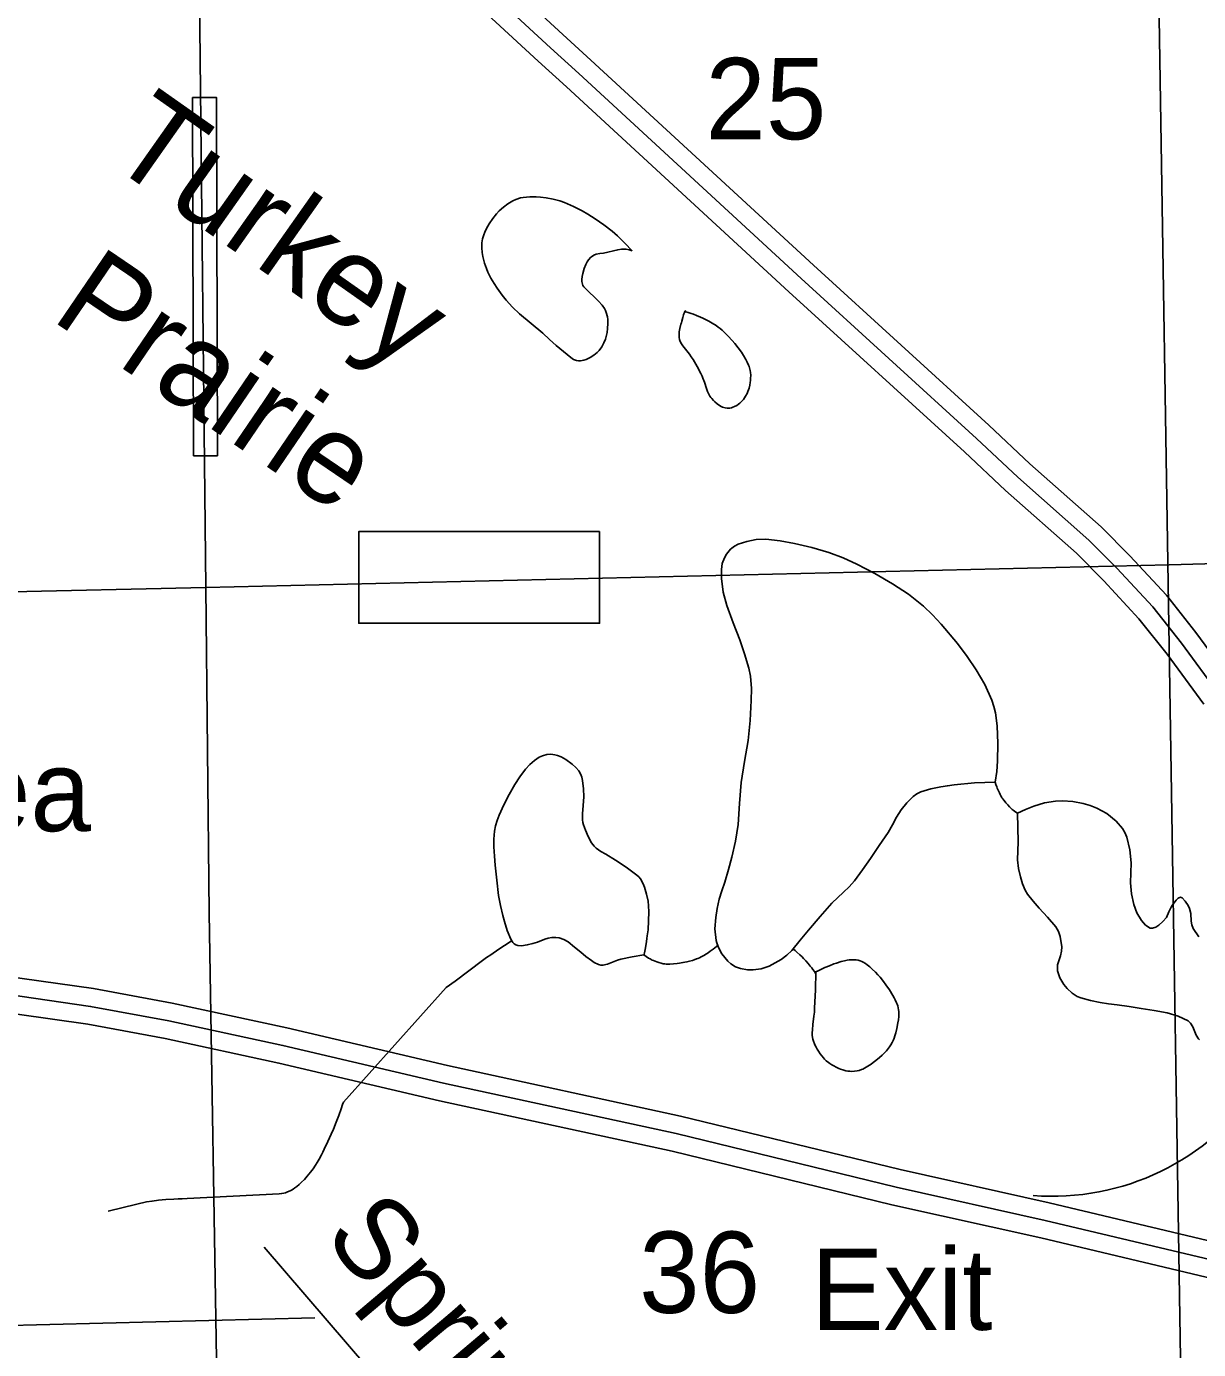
# Model space of a CAD drawing. Extents: x 2480962 to 2688785, y 277103 to 599240.
# Drawn here: x 2511091 to 2517578, y 464805 to 472131 of the extents above; entities that cross this region are included whole.
import ezdxf

# ---------------------------------------------------------------- set-up
doc = ezdxf.new("R2010")
doc.units = 0
for name, color, linetype in [('Interstate Divided Highway Outline and Fill', 7, 'Continuous'), ('Interstate Highway Center Lines', 7, 'Continuous'), ('Interstate Ramps', 7, 'Continuous'), ('Lakes and Ponds', 7, 'Continuous'), ('Level 31', 7, 'Continuous'), ('Local Roads Improved', 7, 'Continuous'), ('Local Roads Paved', 7, 'Continuous'), ('Local Roads Related Text', 7, 'Continuous'), ('Narrow River Creek and Branch and Slough', 7, 'Continuous'), ('Roadshields County Roads', 7, 'Continuous'), ('Section Lines', 7, 'Continuous'), ('Section Numbers', 7, 'Continuous'), ('Swamps', 7, 'Continuous'), ('Swamps Text', 7, 'Continuous'), ('Township and Range lines', 7, 'Continuous')]:
    doc.layers.add(name, color=color, linetype=linetype)

msp = doc.modelspace()

# ---------------------------------------------------------------- linework, layer by layer
at = {"layer": 'Interstate Divided Highway Outline and Fill'}
for points in [[(2517774.796, 468488.459), (2517562.942, 468776.448), (2517400.298, 468982.242), (2517198.182, 469200.925), (2517038.693, 469360.414), (2516644.524, 469708.977), (2516417.708, 469922.832), (2515445.973, 470810.068), (2514214.866, 471943.726), (2514058.983, 472086.619), (2513003.106, 473061.274)], [(2512867.937, 472913.865), (2513923.582, 471939.423), (2514079.554, 471796.448), (2515310.806, 470662.657), (2516281.671, 469776.215), (2516509.644, 469561.269), (2516901.61, 469214.654), (2517053.977, 469062.287), (2517248.177, 468852.169), (2517403.886, 468655.15), (2517607.839, 468377.901)], [(2518232.087, 465265.703), (2516750.735, 465618.024), (2515926.62, 465802.05), (2514709.797, 466098.25), (2513420.791, 466378.469), (2512532.287, 466586.587), (2511897.706, 466723.142), (2511462.066, 466803.817), (2511067.455, 466860.19), (2509939.292, 467012.212), (2508499.229, 467228.221), (2505938.39, 467604.344), (2504354.142, 467852.383)], [(2504323.206, 467654.79), (2505908.39, 467406.605), (2508469.863, 467030.388), (2509911.102, 466814.203), (2511039.958, 466662.087), (2511429.701, 466606.41), (2511858.451, 466527.011), (2512488.44, 466391.444), (2513376.739, 466183.374), (2514664.896, 465903.34), (2515881.171, 465607.273), (2516705.801, 465423.132), (2518185.786, 465071.136)]]:
    msp.add_lwpolyline(points, dxfattribs=at)
at = {"layer": 'Interstate Highway Center Lines'}
for points in [[(2512935.521, 472987.569), (2513991.282, 472013.021), (2514147.21, 471870.087), (2515378.389, 470736.363), (2516349.689, 469849.524), (2516577.084, 469635.123), (2516970.152, 469287.534), (2517126.079, 469131.606), (2517324.238, 468917.206), (2517483.414, 468715.799), (2517691.318, 468433.18)], [(2504338.674, 467753.586), (2505923.39, 467505.474), (2508484.546, 467129.305), (2509925.197, 466913.207), (2511053.706, 466761.138), (2511445.883, 466705.113), (2511878.078, 466625.077), (2512510.364, 466489.016), (2513398.765, 466280.922), (2514687.347, 466000.795), (2515903.896, 465704.661), (2516728.268, 465520.578), (2518208.937, 465168.419)]]:
    msp.add_lwpolyline(points, dxfattribs=at)
at = {"layer": 'Interstate Ramps'}
msp.add_arc((2516768.808, 467029.953), 1375.834, 265.5315583, 26.6383169, dxfattribs=at)
at = {"layer": 'Lakes and Ponds'}
for points in [[(2516451.928, 467947.228), (2516460.62, 468005.301), (2516465.837, 468063.573), (2516467.646, 468161.136), (2516462.576, 468258.784), (2516453.305, 468330.495), (2516445.113, 468365.833), (2516433.783, 468400.782), (2516394.461, 468487.081), (2516346.44, 468568.161), (2516296.654, 468642.382), (2516243.601, 468714.162), (2516154.092, 468822.215), (2516106.187, 468873.3), (2516055.182, 468922.023), (2515972.5, 468988.105), (2515884.021, 469045.738), (2515786.478, 469101.559), (2515686.71, 469153.173), (2515610.574, 469188.516), (2515532.367, 469219.126), (2515437.721, 469246.689), (2515341.309, 469268.615), (2515261.896, 469283.074), (2515182.387, 469292.269), (2515129.682, 469290.287), (2515076.91, 469279.9), (2515030.314, 469265.274), (2515008.665, 469253.311), (2514987.809, 469236.148), (2514965.685, 469210.223), (2514953.308, 469189.784), (2514941.287, 469157.772), (2514936.833, 469124.443), (2514937.637, 469074.249), (2514946.762, 468998.254), (2514966.595, 468924.409), (2515002.7, 468830.028), (2515038.442, 468735.654), (2515065.291, 468657.997), (2515088.631, 468578.191), (2515097.275, 468533.402), (2515102.754, 468466.194), (2515102.192, 468398.989), (2515096.122, 468288.005), (2515084.764, 468177.034), (2515065.356, 468060.43), (2515046.379, 467944.162), (2515037.868, 467827.952), (2515029.126, 467711.655), (2515015.215, 467621.071), (2514995.144, 467531.635), (2514975.618, 467462.505), (2514955.173, 467393.731), (2514940.135, 467346.023), (2514925.064, 467298.218), (2514913.557, 467248.217), (2514905.608, 467197.611), (2514901.289, 467134.436), (2514907.722, 467070.987), (2514916.607, 467039.529), (2514939.474, 466996.42), (2514973.054, 466956.005), (2514989.13, 466941.444), (2515014.754, 466925.287), (2515042.434, 466914.978), (2515081.584, 466908.011), (2515111.992, 466907.126), (2515157.521, 466913.102), (2515200.738, 466928.256), (2515268.557, 466965.476), (2515299.114, 466988.123), (2515326.112, 467014.853), (2515372.79, 467071.161), (2515419.35, 467127.285), (2515483.91, 467202.492), (2515548.95, 467277.284), (2515612.339, 467338.158), (2515644.49, 467368.147), (2515673.708, 467400.813), (2515718.429, 467461.672), (2515761.486, 467523.705), (2515810.944, 467595.503), (2515859.478, 467667.884), (2515883.074, 467710.129), (2515905.612, 467753.117), (2515932.107, 467794.205), (2515962.4, 467833.257), (2515997.903, 467868.234), (2516018.28, 467882.091), (2516040.67, 467892.657), (2516095.475, 467909.327), (2516151.166, 467920.944), (2516187.955, 467927.459), (2516224.948, 467932.769), (2516338.382, 467943.222), (2516451.928, 467947.228)], [(2514507.473, 466990.217), (2514510.023, 466994.035), (2514512.221, 467001.48), (2514514.121, 467010.51), (2514517.393, 467030.377), (2514522.182, 467064.645), (2514524.527, 467081.299), (2514526.84, 467096.101), (2514531.262, 467129.127), (2514534.387, 467178.672), (2514535.203, 467228.182), (2514533.879, 467262.645), (2514530.848, 467288.348), (2514523.139, 467326.732), (2514511.78, 467364.996), (2514504.203, 467384.289), (2514489.15, 467410.807), (2514479.568, 467422.5), (2514468.373, 467432.857), (2514410.162, 467475.547), (2514350.744, 467515.274), (2514297.022, 467547.512), (2514270.096, 467563.777), (2514243.945, 467582.045), (2514233.01, 467591.757), (2514217.281, 467611.388), (2514199.312, 467645.207), (2514184.161, 467681.289), (2514173.218, 467709.808), (2514169.377, 467724.264), (2514167.343, 467739.052), (2514167.534, 467770.75), (2514172.422, 467818.306), (2514175.793, 467865.858), (2514174.286, 467910.665), (2514169.012, 467955.459), (2514164.434, 467975.251), (2514159.233, 467989.223), (2514147.75, 468009.237), (2514130.799, 468028.687), (2514111.588, 468046.058), (2514076.771, 468071.722), (2514050.097, 468086.308), (2514030.023, 468094.228), (2514015.031, 468098.304), (2513992.805, 468101.171), (2513971.085, 468099.825), (2513946.842, 468093.064), (2513928.643, 468084.652), (2513901.972, 468067.382), (2513876.878, 468045.43), (2513851.955, 468018.194), (2513821.283, 467976.773), (2513794.206, 467933.18), (2513762.374, 467877.871), (2513732.665, 467821.294), (2513706.465, 467764.289), (2513695.645, 467734.934), (2513687.059, 467704.404), (2513681.618, 467675.349), (2513677.899, 467631.755), (2513678.432, 467588.15), (2513681.38, 467538.073), (2513685.39, 467487.997), (2513693.87, 467403.608), (2513704.057, 467319.438), (2513714.205, 467264), (2513727.039, 467209.004), (2513735.823, 467175.587), (2513751.999, 467126.517), (2513771.504, 467077.831), (2513782.135, 467059.356), (2513789.473, 467051.904), (2513798.446, 467046.629), (2513810.007, 467043.17), (2513830.849, 467041.581), (2513862.603, 467046.208), (2513893.447, 467053.541), (2513919.738, 467061.588), (2513959.129, 467077.099), (2513978.836, 467083.441), (2513998.572, 467087.014), (2514021.446, 467086.976), (2514038.931, 467084.29), (2514064.731, 467075.903), (2514088.818, 467062.18), (2514124.593, 467033.757), (2514158.462, 467005.324), (2514187.387, 466981.989), (2514217.364, 466958.84), (2514232.375, 466948.706), (2514256.547, 466937.074), (2514268.919, 466934.029), (2514281.198, 466933.55), (2514306.011, 466938.883), (2514343.274, 466953.913), (2514362.063, 466961.408), (2514381.041, 466966.933), (2514443.768, 466980.161), (2514507.473, 466990.217)], [(2516576.338, 467775.209), (2516620.087, 467796.025), (2516665.526, 467813.687), (2516725.659, 467831.776), (2516786.588, 467842.156), (2516824.777, 467843.792), (2516882.535, 467839.395), (2516940.05, 467828.963), (2516977.828, 467818.489), (2517014.448, 467803.855), (2517070.515, 467772.539), (2517121.336, 467731.809), (2517157.001, 467690.891), (2517170.544, 467668.073), (2517180.944, 467643.116), (2517198.075, 467572.418), (2517204.454, 467501.027), (2517202.598, 467445.577), (2517201.022, 467390.14), (2517206.708, 467329.409), (2517218.896, 467269.065), (2517236.002, 467223.227), (2517262.656, 467180.1), (2517284.989, 467154.574), (2517310.906, 467138.709), (2517322.397, 467137.871), (2517340.85, 467144.074), (2517358.185, 467155.355), (2517381.004, 467175.442), (2517399.742, 467198.29), (2517414.082, 467229.878), (2517430.38, 467262.147), (2517453.669, 467292.954), (2517465.453, 467304.837), (2517477.131, 467310.448), (2517488.065, 467306.776), (2517504.315, 467287.852), (2517520.186, 467263.692), (2517528.608, 467247.991), (2517535.358, 467219.552), (2517537.78, 467176.83), (2517540.935, 467156.504), (2517548.715, 467137.522), (2517579.903, 467089.734)], [(2517583.348, 466520.95), (2517576.972, 466525.277), (2517565.371, 466546.728), (2517545.463, 466592.721), (2517533.692, 466612.738), (2517520.285, 466625.114), (2517464.353, 466651.535), (2517403.272, 466670.599), (2517331.812, 466683.167), (2517260.199, 466694.525), (2517193.987, 466703.929), (2517127.779, 466713.358), (2517080.092, 466720.377), (2517032.426, 466727.55), (2516979.093, 466737.848), (2516926.332, 466752.114), (2516905.511, 466760.501), (2516877.561, 466778.979), (2516851.493, 466803.601), (2516831.939, 466826.734), (2516810.027, 466863.315), (2516796.992, 466902.936), (2516797.711, 466935.921), (2516813.553, 466985.738), (2516820.222, 467010.595), (2516821.202, 467035.291), (2516811.946, 467092.402), (2516802.674, 467120.022), (2516787.655, 467145.542), (2516741.934, 467198.83), (2516696.086, 467249.517), (2516663.272, 467287.941), (2516631.372, 467327.567), (2516617.876, 467349.225), (2516603.576, 467384.695), (2516592.807, 467421.899), (2516580.947, 467468.993), (2516575.373, 467516.594), (2516577.135, 467566.754), (2516578.981, 467616.929), (2516578.451, 467696.073), (2516576.338, 467775.209)], [(2515460.383, 466896.51), (2515472.422, 466903.114), (2515493.804, 466913.58), (2515510.085, 466920.73), (2515534.869, 466930.748), (2515560.049, 466940.443), (2515574.174, 466945.65), (2515599.453, 466953.72), (2515618.676, 466958.546), (2515633.13, 466961.276), (2515643.942, 466962.737), (2515660.044, 466963.862), (2515675.916, 466963.546), (2515682.422, 466962.869), (2515694.466, 466960.447), (2515704.828, 466957.188), (2515713.751, 466953.539), (2515721.444, 466949.787), (2515734.632, 466942.094), (2515744.283, 466935.495), (2515758.347, 466924.485), (2515771.886, 466912.422), (2515789.345, 466895.238), (2515803.481, 466880.106), (2515815.097, 466866.741), (2515834.052, 466842.953), (2515847.388, 466824.672), (2515866.523, 466796.325), (2515885.29, 466766.602), (2515893.58, 466752.644), (2515899.272, 466742.105), (2515906.747, 466725.934), (2515909.923, 466717.592), (2515912.672, 466709.021), (2515915.508, 466697.398), (2515917.208, 466687.085), (2515918.152, 466677.979), (2515918.719, 466661.931), (2515918.355, 466649.864), (2515916.778, 466631.837), (2515914.259, 466614.052), (2515908.415, 466582.634), (2515902.732, 466559.384), (2515897.423, 466542.17), (2515892.721, 466529.404), (2515888.732, 466519.919), (2515881.926, 466505.847), (2515874.024, 466491.977), (2515867.355, 466481.787), (2515861.246, 466473.391), (2515849.959, 466459.649), (2515841.009, 466449.949), (2515826.829, 466435.999), (2515811.777, 466422.299), (2515792.239, 466405.544), (2515777.462, 466393.907), (2515766.041, 466385.641), (2515747.957, 466373.891), (2515738.332, 466368.275), (2515728.224, 466362.809), (2515719.745, 466358.708), (2515712.286, 466355.597), (2515699.173, 466351.208), (2515689.312, 466348.78), (2515674.527, 466346.496), (2515659.813, 466345.8), (2515647.123, 466346.366), (2515636.038, 466347.655), (2515626.354, 466349.376), (2515609.437, 466353.676), (2515596.775, 466357.938), (2515587.292, 466361.697), (2515573.09, 466368.209), (2515558.913, 466375.73), (2515547.35, 466382.585), (2515537.908, 466388.749), (2515530.11, 466394.335), (2515517.363, 466404.712), (2515508.434, 466413.141), (2515502.023, 466419.909), (2515492.766, 466430.898), (2515483.81, 466443.046), (2515474.51, 466456.926), (2515466.943, 466469.141), (2515460.862, 466479.9), (2515456.025, 466489.382), (2515452.21, 466497.738), (2515446.586, 466512.519), (2515443.35, 466523.753), (2515441.534, 466532.274), (2515439.877, 466545.222), (2515439.61, 466558.391), (2515440.584, 466575.552), (2515443.625, 466605.575), (2515449.322, 466650.645), (2515451.702, 466673.221), (2515453.167, 466695.84), (2515457.134, 466796.164), (2515460.383, 466896.51)]]:
    msp.add_lwpolyline(points, dxfattribs=at)
at = {"layer": 'Level 31'}
for points in [[(2512010.347, 471738.624), (2512141.744, 471738.624), (2512147.538, 469754.363), (2512016.141, 469754.363)], [(2514262.874, 469334.32), (2512930.129, 469334.32), (2512930.129, 468827.162), (2514262.874, 468827.162)]]:
    msp.add_lwpolyline(points, close=True, dxfattribs=at)
at = {"layer": 'Local Roads Improved'}
msp.add_line((2506658.904, 464829.823), (2512687.427, 464981.703), dxfattribs=at)
at = {"layer": 'Local Roads Paved'}
msp.add_lwpolyline([(2512405.688, 465372.465), (2513441.526, 464166.454), (2514003.838, 463515.356), (2514714.127, 462686.686), (2514995.283, 462398.131), (2515078.899, 462317.349), (2515456.239, 462058.39), (2516031.121, 461717.438), (2516208.693, 461628.652), (2516874.589, 461406.686), (2517503.49, 461199.519)], dxfattribs=at)
at = {"layer": 'Narrow River Creek and Branch and Slough'}
for points in [[(2514442.345, 470889.184), (2514403.472, 470932.062), (2514361.694, 470972.237), (2514332.293, 470997.318), (2514286.4, 471032.203), (2514238.606, 471065.116), (2514197.62, 471091.279), (2514166.41, 471109.55), (2514118.302, 471134.732), (2514067.974, 471157.176), (2514043.178, 471165.854), (2514005.382, 471175.028), (2513967.162, 471181.83), (2513935.649, 471186.255), (2513911.773, 471188.256), (2513875.883, 471188.563), (2513840.289, 471184.925), (2513825.327, 471181.773), (2513800.145, 471173.423), (2513781.984, 471164.99), (2513755.684, 471149.24), (2513730.234, 471130.257), (2513707.282, 471109.837), (2513692.162, 471093.917), (2513671.705, 471068.203), (2513652.493, 471039.202), (2513637.444, 471012.897), (2513627.91, 470993.052), (2513621.979, 470978.104), (2513615.385, 470955.586), (2513611.993, 470932.955), (2513611.459, 470904.914), (2513613.318, 470880.128), (2513616.65, 470858.316), (2513626.115, 470820.044), (2513636.077, 470791.406), (2513645.064, 470770.049), (2513660.834, 470738.339), (2513679.175, 470707.178), (2513695.18, 470682.693), (2513723.615, 470642.948), (2513745.698, 470615.361), (2513780.824, 470576.803), (2513819.345, 470540.707), (2513883.878, 470486.525), (2513947.98, 470432.092), (2513985.535, 470398.453), (2514023.083, 470364.776), (2514062.517, 470330.76), (2514103.47, 470297.551), (2514118.948, 470288.062), (2514135.43, 470282.268), (2514146.938, 470280.522), (2514157.241, 470280.45), (2514175.597, 470283.31), (2514189.467, 470287.704), (2514210.092, 470297.423), (2514230.078, 470310.283), (2514248.655, 470325.544), (2514260.239, 470337.575), (2514274.77, 470357.278), (2514287.042, 470379.871), (2514295.159, 470399.64), (2514299.714, 470414.509), (2514304.387, 470436.89), (2514306.85, 470459.375), (2514308.173, 470487.121), (2514307.694, 470508.184), (2514305.904, 470523.948), (2514300.016, 470547.278), (2514295.285, 470558.7), (2514289.152, 470569.898), (2514276.605, 470587.701), (2514256.331, 470610.538), (2514235.267, 470632.301), (2514205.473, 470660.239), (2514190.388, 470674.153), (2514176.188, 470689.338), (2514170.978, 470697.12), (2514167.765, 470704.637), (2514164.77, 470718.92), (2514164.375, 470730.17), (2514166.076, 470747.107), (2514169.672, 470763.111), (2514178.379, 470791.926), (2514186.824, 470813.324), (2514194.827, 470828.496), (2514202.02, 470839.061), (2514215.097, 470853.125), (2514222.809, 470859.171), (2514231.39, 470864.446), (2514244.434, 470869.768), (2514264.196, 470873.502), (2514284.04, 470875.907), (2514363.338, 470894.857), (2514383.293, 470897.958), (2514398.205, 470898.743), (2514409.338, 470898.212), (2514425.927, 470895.239), (2514442.345, 470889.184)], [(2514738.621, 470551.241), (2514738.437, 470553.232), (2514738.172, 470554.666), (2514737.435, 470556.143), (2514736.5, 470556.093), (2514735.436, 470554.909), (2514734.293, 470552.903), (2514733.112, 470550.319), (2514731.922, 470547.348), (2514729.523, 470540.57), (2514727.299, 470533.623), (2514723.306, 470520.051), (2514717.663, 470499.187), (2514715.277, 470489.893), (2514714.249, 470485.807), (2514713.353, 470482.199), (2514707.557, 470458.088), (2514704.171, 470439.725), (2514702.848, 470426.045), (2514702.826, 470415.941), (2514703.476, 470408.496), (2514705.702, 470397.608), (2514707.448, 470392.316), (2514709.657, 470387.14), (2514716.897, 470373.774), (2514724.125, 470362.632), (2514738.119, 470343.971), (2514760.144, 470316.657), (2514770.586, 470302.671), (2514780.007, 470288.077), (2514802.293, 470249.179), (2514823.59, 470209.664), (2514830.13, 470195.765), (2514835.134, 470183.323), (2514842.88, 470161.118), (2514854.058, 470127.433), (2514860.387, 470110.733), (2514867.79, 470094.319), (2514873.047, 470084.812), (2514878.218, 470076.989), (2514883.156, 470070.494), (2514892.669, 470059.832), (2514900.482, 470052.357), (2514913.189, 470041.845), (2514926.957, 470032.006), (2514935.509, 470027.02), (2514943.448, 470023.538), (2514950.648, 470021.171), (2514957.079, 470019.623), (2514968.464, 470018.1), (2514976.972, 470017.956), (2514983.257, 470018.414), (2514992.412, 470020.016), (2515001.091, 470022.726), (2515009.126, 470026.149), (2515022.614, 470033.389), (2515032.238, 470039.935), (2515039.175, 470045.51), (2515049.118, 470055.005), (2515058.496, 470065.934), (2515065.529, 470075.565), (2515070.971, 470084.03), (2515079.031, 470098.981), (2515083.971, 470110.356), (2515089.84, 470127.767), (2515094.152, 470145.709), (2515096.538, 470159.346), (2515098.068, 470171.525), (2515098.911, 470182.305), (2515099.095, 470201.277), (2515098, 470215.453), (2515096.4, 470225.973), (2515092.619, 470241.451), (2515090.058, 470249.008), (2515087.019, 470256.415), (2515079.304, 470272.728), (2515072.115, 470286.571), (2515058.578, 470309.985), (2515047.646, 470327.003), (2515030.04, 470351.936), (2515011.034, 470376.491), (2514996.851, 470393.109), (2514974.59, 470416.413), (2514951.868, 470438.804), (2514940.785, 470449.083), (2514929.597, 470458.42), (2514918.503, 470466.893), (2514907.644, 470474.576), (2514886.334, 470488.259), (2514866.97, 470499.407), (2514849.728, 470508.485), (2514834.582, 470515.879), (2514821.395, 470521.909), (2514798.752, 470531.424), (2514782.381, 470537.649), (2514770.587, 470541.779), (2514753.882, 470547.074), (2514746.052, 470549.302), (2514738.621, 470551.241)], [(2513778.107, 467070.184), (2513736.723, 467043.232), (2513705.848, 467022.795), (2513660, 466991.487), (2513637.362, 466975.43), (2513614.962, 466959.033), (2513539.266, 466902.342), (2513463.615, 466845.602), (2513414.57, 466809.097), (2512846.016, 466175.861)], [(2514921.449, 467046.829), (2514910.287, 467037.049), (2514900.341, 467028.846), (2514891.489, 467021.931), (2514875.629, 467010.4), (2514863.395, 467002.211), (2514854.013, 466996.316), (2514839.585, 466987.858), (2514824.698, 466979.84), (2514815.17, 466975.154), (2514806.78, 466971.391), (2514799.392, 466968.338), (2514786.333, 466963.495), (2514776.417, 466960.242), (2514761.315, 466955.895), (2514745.898, 466952.098), (2514734.049, 466949.563), (2514723.677, 466947.61), (2514705.519, 466944.755), (2514691.893, 466943.051), (2514671.445, 466941.137), (2514650.986, 466939.91), (2514645.042, 466939.728), (2514639.834, 466939.713), (2514635.273, 466939.819), (2514631.281, 466940.011), (2514624.292, 466940.583), (2514619.051, 466941.225), (2514615.123, 466941.834), (2514609.234, 466942.964), (2514603.354, 466944.369), (2514590.335, 466948.121), (2514579.222, 466951.858), (2514569.7, 466955.48), (2514561.514, 466958.919), (2514554.457, 466962.137), (2514542.334, 466968.24), (2514533.418, 466973.215), (2514520.305, 466981.324), (2514507.473, 466990.217)], [(2512846.016, 466175.861), (2512840.722, 466161.914), (2512831.965, 466137.349), (2512819.201, 466100.403), (2512812.59, 466082.016), (2512805.58, 466063.766), (2512789.967, 466026.154), (2512777.736, 465998.19), (2512758.778, 465956.481), (2512739.373, 465914.857), (2512731.263, 465898.051), (2512723.889, 465883.605), (2512710.261, 465858.818), (2512699.345, 465840.564), (2512690.719, 465827.021), (2512676.999, 465806.881), (2512662.248, 465786.87), (2512644.988, 465765.303), (2512628.828, 465746.94), (2512613.894, 465731.612), (2512600.232, 465718.999), (2512587.831, 465708.731), (2512576.641, 465700.44), (2512566.596, 465693.787), (2512557.613, 465688.473), (2512549.607, 465684.243), (2512535.272, 465677.865), (2512524.254, 465674.005), (2512515.843, 465671.669), (2512502.99, 465669.123), (2512489.858, 465667.799), (2511980.74, 465641.913), (2511929.598, 465639.312)], [(2511952.347, 465640.469), (2511906.958, 465638.191), (2511861.57, 465635.882), (2511821.244, 465632.521), (2511786.184, 465627.75), (2511755.647, 465622.424), (2511702.453, 465611.156), (2511543.575, 465572.475)]]:
    msp.add_lwpolyline(points, dxfattribs=at)
at = {"layer": 'Section Lines'}
for p, q in [((2512082.726, 469025.261), (2512026.781, 474345.185)), ((2517415.266, 469149.865), (2522731.101, 469307.197)), ((2512082.726, 469025.261), (2517415.266, 469149.862)), ((2506773.869, 468901.213), (2512082.726, 469025.261)), ((2512101.672, 467223.639), (2512082.726, 469025.261)), ((2512101.672, 467223.639), (2512249.33, 458390.581))]:
    msp.add_line(p, q, dxfattribs=at)
at = {"layer": 'Swamps'}
for points in [[(2516576.338, 467775.209), (2516566.87, 467781.289), (2516559.034, 467786.827), (2516552.483, 467791.849), (2516546.959, 467796.384), (2516537.695, 467804.646), (2516531.028, 467811.129), (2516521.368, 467821.338), (2516511.975, 467832.155), (2516507.335, 467837.756), (2516499.511, 467847.601), (2516493.955, 467855.111), (2516490.002, 467860.865), (2516487.172, 467865.271), (2516483.17, 467872.056), (2516479.487, 467879.094), (2516475.476, 467887.45), (2516468.825, 467902.142), (2516464.157, 467913.245), (2516460.844, 467921.636), (2516456.189, 467934.344), (2516451.928, 467947.228)], [(2515333.105, 467023.285), (2515344.619, 467014.054), (2515354.437, 467005.803), (2515371.065, 466990.937), (2515383.099, 466979.401), (2515391.891, 466970.514), (2515404.723, 466956.782), (2515417.152, 466942.534), (2515428.621, 466928.624), (2515436.949, 466918.062), (2515443.032, 466910.036), (2515451.881, 466897.787), (2515460.383, 466885.225)]]:
    msp.add_lwpolyline(points, dxfattribs=at)
at = {"layer": 'Township and Range lines'}
msp.add_line((2517577.64, 458514.548), (2517237.923, 479801.088), dxfattribs=at)

# ---------------------------------------------------------------- texts
at = {"layer": 'Local Roads Related Text'}
msp.add_text('Springs', height=450, rotation=310.1938889, dxfattribs=at).set_placement((2512728.055, 465429.305))
at = {"layer": 'Roadshields County Roads'}
for s, p in [('Rest Area', (2508771.757, 467675.723)), ('Exit', (2515433.772, 464913.872))]:
    msp.add_text(s, height=450, rotation=0.0009944, dxfattribs=at).set_placement(p)
at = {"layer": 'Section Numbers'}
for s, rotation, p in [('25', 359.979475, (2514848.278, 471506.852)), ('36', 359.9795056, (2514481.717, 465008.523))]:
    msp.add_text(s, height=450, rotation=rotation, dxfattribs=at).set_placement(p)
at = {"layer": 'Swamps Text'}
for s, rotation, p in [('Turkey', 324.8459111, (2511523.223, 471391.53)), ('Prairie', 325.7599028, (2511218.103, 470511.996))]:
    msp.add_text(s, height=500, rotation=rotation, dxfattribs=at).set_placement(p)

doc.saveas('drawing.dxf')
